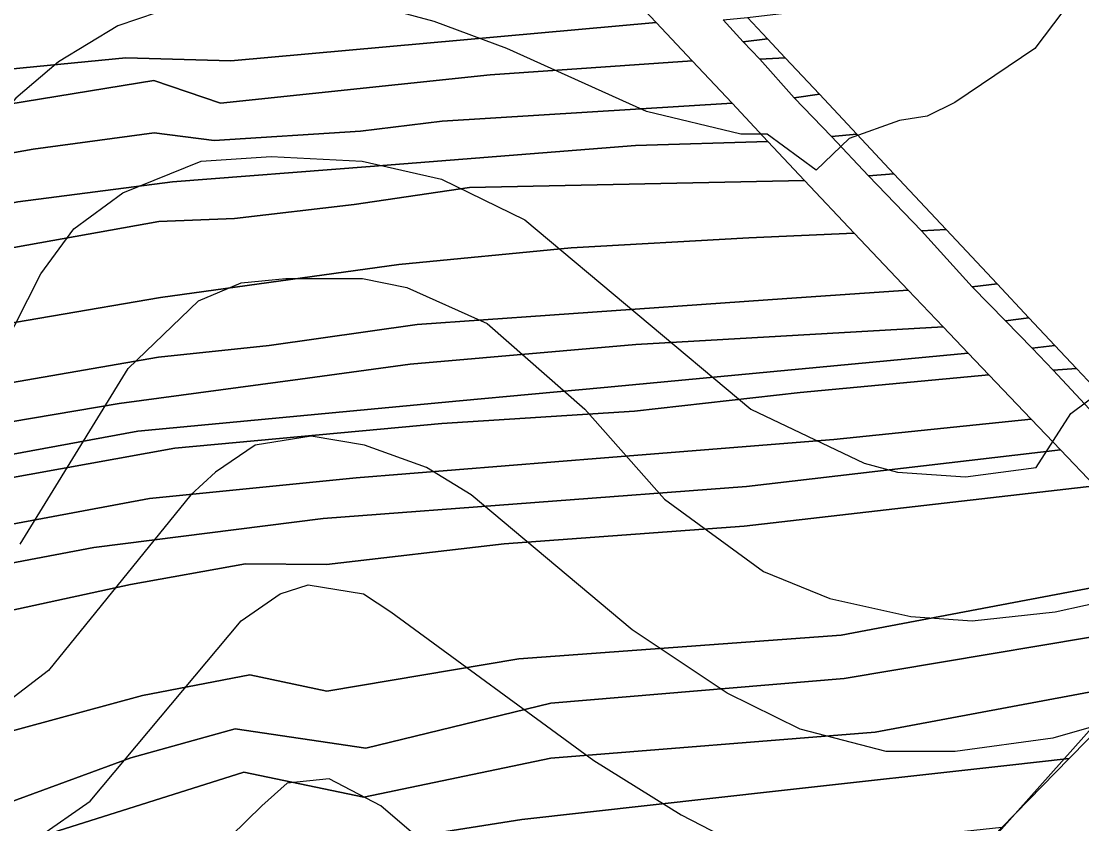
# Model space of a CAD drawing. Extents: x -510989 to -501240, y -1184665 to -1176089.
# Drawn here: x -510270.7 to -510035.4, y -1180746 to -1180568 of the extents above; entities that cross this region are included whole.
import ezdxf

# ---------------------------------------------------------------- set-up
doc = ezdxf.new("R2010")
doc.units = 0
for name, color, linetype in [('lesni_pozemek', 7, 'Continuous'), ('ostatni_plocha_x_silnice', 7, 'Continuous'), ('STAV_USES', 7, 'Continuous'), ('vrstevnice_01', 7, 'Continuous'), ('vrstevnice_02', 7, 'Continuous')]:
    doc.layers.add(name, color=color, linetype=linetype)

msp = doc.modelspace()

# ---------------------------------------------------------------- linework, layer by layer
at = {"layer": 'lesni_pozemek'}
for points in [[(-510152.62, -1180544.03), (-510129.87, -1180568.24), (-510224.25, -1180576.72), (-510247.51, -1180576.1), (-510305.3, -1180581.71), (-510364.33, -1180592.41), (-510397.11, -1180598.35), (-510423.3, -1180603.94), (-510461.65, -1180605.3), (-510514.83, -1180609.38), (-510552.64, -1180607.31), (-510576.69, -1180600.99), (-510578.33, -1180586.32), (-510575.39, -1180578.01), (-510461.47, -1180573.83), (-510399.37, -1180566.76), (-510293.38, -1180549.02), (-510242.5, -1180545.08), (-510214.88, -1180547.13), (-510152.75, -1180543.9)], [(-510129.87, -1180568.24), (-510121.87, -1180576.75), (-510166.67, -1180579.86), (-510226.55, -1180586.17), (-510241.31, -1180581.08), (-510298.96, -1180590.53), (-510396.27, -1180608.65), (-510456.65, -1180615.64), (-510508.77, -1180617.36), (-510544.87, -1180614.7), (-510579.22, -1180608.43), (-510576.69, -1180600.99), (-510552.64, -1180607.31), (-510514.83, -1180609.38), (-510461.65, -1180605.3), (-510423.3, -1180603.94), (-510397.11, -1180598.35), (-510364.33, -1180592.41), (-510305.3, -1180581.71), (-510247.51, -1180576.1), (-510224.25, -1180576.72)], [(-510166.67, -1180579.86), (-510121.87, -1180576.75), (-510113.01, -1180586.17), (-510177.35, -1180590.16), (-510195.48, -1180592.34), (-510227.89, -1180594.41), (-510241.26, -1180592.74), (-510268.06, -1180596.31), (-510400.5, -1180620.03), (-510441.76, -1180625.48), (-510514.76, -1180628.06), (-510544.35, -1180624.98), (-510582.13, -1180616.99), (-510579.22, -1180608.43), (-510544.87, -1180614.7), (-510508.77, -1180617.36), (-510456.65, -1180615.64), (-510396.27, -1180608.65), (-510298.96, -1180590.53), (-510241.31, -1180581.08), (-510226.55, -1180586.17)], [(-510113.01, -1180586.17), (-510105.06, -1180594.64), (-510134.4, -1180595.53), (-510193.33, -1180600.16), (-510237.18, -1180603.61), (-510271.49, -1180608.04), (-510318.13, -1180617.14), (-510401.16, -1180631.91), (-510437.98, -1180636.83), (-510514.15, -1180640.35), (-510552.78, -1180634.53), (-510585, -1180625.44), (-510582.13, -1180616.99), (-510544.35, -1180624.98), (-510514.76, -1180628.06), (-510441.76, -1180625.48), (-510400.5, -1180620.03), (-510268.06, -1180596.31), (-510241.26, -1180592.74), (-510227.89, -1180594.41), (-510195.48, -1180592.34), (-510177.35, -1180590.16)], [(-510134.4, -1180595.53), (-510105.06, -1180594.64), (-510096.9, -1180603.32), (-510171.28, -1180604.87), (-510196.85, -1180608.63), (-510223.39, -1180611.7), (-510240.21, -1180612.36), (-510322.38, -1180627.1), (-510405.1, -1180641.08), (-510449.85, -1180646.13), (-510519.2, -1180647.28), (-510563.75, -1180641.53), (-510588.67, -1180636.26), (-510585, -1180625.44), (-510552.78, -1180634.53), (-510514.15, -1180640.35), (-510437.98, -1180636.83), (-510401.16, -1180631.91), (-510318.13, -1180617.14), (-510271.49, -1180608.04), (-510237.18, -1180603.61), (-510193.33, -1180600.16)], [(-510096.9, -1180603.32), (-510085.92, -1180615), (-510109.27, -1180616), (-510148.73, -1180618.2), (-510186.94, -1180621.93), (-510239.84, -1180629.28), (-510312.46, -1180641.65), (-510393.65, -1180656.47), (-510448.09, -1180660.13), (-510518.69, -1180658.49), (-510572.3, -1180651.48), (-510594.08, -1180646.13), (-510588.67, -1180636.26), (-510563.75, -1180641.53), (-510519.2, -1180647.28), (-510449.85, -1180646.13), (-510405.1, -1180641.08), (-510322.38, -1180627.1), (-510240.21, -1180612.36), (-510223.39, -1180611.7), (-510196.85, -1180608.63), (-510171.28, -1180604.87)], [(-510109.27, -1180616), (-510085.92, -1180615), (-510073.9, -1180627.6), (-510100.87, -1180629.49), (-510153.47, -1180633.16), (-510182.84, -1180635.22), (-510215.71, -1180639.91), (-510240.3, -1180642.49), (-510311.56, -1180654.82), (-510396.16, -1180670.33), (-510453.74, -1180671.48), (-510503.79, -1180668.03), (-510558.37, -1180662.7), (-510599.21, -1180655.5), (-510594.08, -1180646.13), (-510572.3, -1180651.48), (-510518.69, -1180658.49), (-510448.09, -1180660.13), (-510393.65, -1180656.47), (-510312.46, -1180641.65), (-510239.84, -1180629.28), (-510186.94, -1180621.93), (-510148.73, -1180618.2)], [(-510073.9, -1180627.6), (-510066.14, -1180635.74), (-510134.38, -1180639.66), (-510184.4, -1180644.04), (-510208.85, -1180647.33), (-510249, -1180652.73), (-510336.04, -1180667.47), (-510397.8, -1180678.66), (-510459, -1180680.93), (-510508.84, -1180678.03), (-510557.91, -1180674.1), (-510606.33, -1180668.5), (-510599.21, -1180655.5), (-510558.37, -1180662.7), (-510503.79, -1180668.03), (-510453.74, -1180671.48), (-510396.16, -1180670.33), (-510311.56, -1180654.82), (-510240.3, -1180642.49), (-510215.71, -1180639.91), (-510182.84, -1180635.22), (-510153.47, -1180633.16), (-510100.87, -1180629.49)], [(-510134.38, -1180639.66), (-510066.14, -1180635.74), (-510060.57, -1180641.58), (-510141.38, -1180649.18), (-510173.48, -1180652.19), (-510244.83, -1180658.9), (-510330.35, -1180674.64), (-510394.61, -1180687.29), (-510454.83, -1180689.28), (-510514.64, -1180685.55), (-510567.13, -1180682.27), (-510607.97, -1180676.64), (-510606.33, -1180668.5), (-510557.91, -1180674.1), (-510508.84, -1180678.03), (-510459, -1180680.93), (-510397.8, -1180678.66), (-510336.04, -1180667.47), (-510249, -1180652.73), (-510208.85, -1180647.33), (-510184.4, -1180644.04)], [(-510056.01, -1180646.37), (-510097.89, -1180650.31), (-510134.64, -1180654.46), (-510177.38, -1180657.21), (-510236.62, -1180662.68), (-510319.76, -1180677.71), (-510394.33, -1180693.7), (-510456.09, -1180694.71), (-510515.61, -1180691.68), (-510568.24, -1180687.95), (-510609.26, -1180683.07), (-510607.97, -1180676.64), (-510567.13, -1180682.27), (-510514.64, -1180685.55), (-510454.83, -1180689.28), (-510394.61, -1180687.29), (-510330.35, -1180674.64), (-510244.83, -1180658.9), (-510173.48, -1180652.19), (-510141.38, -1180649.18), (-510060.57, -1180641.58)], [(-510097.89, -1180650.31), (-510056.01, -1180646.37), (-510046.59, -1180656.25), (-510090.4, -1180660.73), (-510141.29, -1180664.81), (-510196.39, -1180669.22), (-510242.3, -1180673.87), (-510336.16, -1180691.33), (-510394.02, -1180704.4), (-510453.23, -1180704.05), (-510520.76, -1180702.69), (-510565.59, -1180699.1), (-510612.71, -1180693.07), (-510609.26, -1180683.07), (-510568.24, -1180687.95), (-510515.61, -1180691.68), (-510456.09, -1180694.71), (-510394.33, -1180693.7), (-510319.76, -1180677.71), (-510236.62, -1180662.68), (-510177.38, -1180657.21), (-510134.64, -1180654.46)], [(-510046.59, -1180656.25), (-510040.12, -1180663.03), (-510109.77, -1180671.19), (-510203.71, -1180678.26), (-510254.66, -1180684.71), (-510293.33, -1180692.03), (-510348.42, -1180703.74), (-510390.88, -1180712.77), (-510463.36, -1180711.55), (-510520.87, -1180711.37), (-510576.14, -1180705.76), (-510616.87, -1180700.09), (-510612.71, -1180693.07), (-510565.59, -1180699.1), (-510520.76, -1180702.69), (-510453.23, -1180704.05), (-510394.02, -1180704.4), (-510336.16, -1180691.33), (-510242.3, -1180673.87), (-510196.39, -1180669.22), (-510141.29, -1180664.81), (-510090.4, -1180660.73)], [(-510032.47, -1180671.05), (-510110.29, -1180680.01), (-510163.55, -1180683.88), (-510203.01, -1180688.51), (-510220.98, -1180688.3), (-510246.51, -1180692.94), (-510299.7, -1180704.48), (-510338.6, -1180714.06), (-510391.92, -1180723.36), (-510439.61, -1180722.35), (-510521.67, -1180719.29), (-510574.29, -1180713.6), (-510620.44, -1180706.1), (-510616.87, -1180700.09), (-510576.14, -1180705.76), (-510520.87, -1180711.37), (-510463.36, -1180711.55), (-510390.88, -1180712.77), (-510348.42, -1180703.74), (-510293.33, -1180692.03), (-510254.66, -1180684.71), (-510203.71, -1180678.26), (-510109.77, -1180671.19), (-510040.12, -1180663.03)], [(-509944.85, -1180698.15), (-509866.08, -1180709.96), (-509834.41, -1180716.63), (-509815.91, -1180719.91), (-509794.45, -1180721.7), (-509899.09, -1180738.43), (-509931.53, -1180746.42), (-509997.82, -1180769.77), (-510022.29, -1180778.39), (-510079.25, -1180791.33), (-510093.08, -1180792.66), (-510092.07, -1180791.37), (-510092.01, -1180791.3), (-510087.2, -1180785.84), (-510083.86, -1180780.95), (-510077.46, -1180771.57), (-510074.66, -1180768.97), (-510062.18, -1180757.41), (-510053.1, -1180746.8), (-510038.17, -1180731.55), (-510021.47, -1180714.49), (-510012.28, -1180701.07), (-509999.07, -1180699.22), (-509973.27, -1180693.6)]]:
    msp.add_lwpolyline(points, close=True, dxfattribs=at)
for points in [[(-509862.58, -1180695.7), (-509972.79, -1180679.21), (-509982.76, -1180675.51), (-510000.96, -1180668.76), (-510006.56, -1180666.69), (-510015.53, -1180660.83), (-510023.76, -1180655.45), (-510031.57, -1180650.35), (-510036.56, -1180645.02), (-510041.34, -1180639.92), (-510047.13, -1180633.74), (-510054.17, -1180626.23), (-510065.49, -1180614.16), (-510077.08, -1180601.79), (-510085.34, -1180592.98), (-510093.61, -1180584.16), (-510101.19, -1180576.08), (-510105.15, -1180571.85), (-510109.56, -1180567.15), (-510036.28, -1180558.37), (-509952.16, -1180542.58), (-509933.25, -1180551.83), (-509896.13, -1180567.82)], [(-510299.7, -1180704.48), (-510246.51, -1180692.94), (-510220.98, -1180688.3), (-510203.01, -1180688.51), (-510163.55, -1180683.88), (-510110.29, -1180680.01), (-510032.47, -1180671.05), (-510026.43, -1180676.49), (-510015.51, -1180685.25), (-510005.52, -1180688.43), (-510088.8, -1180704.16), (-510160.34, -1180709.39), (-510202.9, -1180716.57), (-510220.04, -1180712.94), (-510243.86, -1180717.54), (-510329.89, -1180740.89)], [(-510329.89, -1180740.89), (-510243.86, -1180717.54), (-510220.04, -1180712.94), (-510202.9, -1180716.57), (-510160.34, -1180709.39), (-510088.8, -1180704.16), (-510005.52, -1180688.43), (-509995.6, -1180690.02), (-509973.27, -1180693.6), (-509999.07, -1180699.22), (-510012.28, -1180701.07), (-510088.1, -1180713.78), (-510153.23, -1180719.28), (-510194.3, -1180729.22), (-510223.24, -1180724.93), (-510246.4, -1180731.38), (-510284.12, -1180745.21)], [(-510284.12, -1180745.21), (-510246.4, -1180731.38), (-510223.24, -1180724.93), (-510194.3, -1180729.22), (-510153.23, -1180719.28), (-510088.1, -1180713.78), (-510012.28, -1180701.07), (-510021.47, -1180714.49), (-510081.27, -1180725.7), (-510153.23, -1180731.48), (-510194.71, -1180740.09), (-510221.36, -1180734.55), (-510263.92, -1180748), (-510326.24, -1180764.25)], [(-510326.24, -1180764.25), (-510263.92, -1180748), (-510221.36, -1180734.55), (-510194.71, -1180740.09), (-510153.23, -1180731.48), (-510081.27, -1180725.7), (-510021.47, -1180714.49), (-510038.17, -1180731.55), (-510052.02, -1180733.09), (-510102.69, -1180738.72), (-510159.63, -1180745.05), (-510199.94, -1180751.45), (-510221.85, -1180748.77), (-510265.28, -1180760.73), (-510317.28, -1180771.36)], [(-510317.28, -1180771.36), (-510265.28, -1180760.73), (-510221.85, -1180748.77), (-510199.94, -1180751.45), (-510159.63, -1180745.05), (-510102.69, -1180738.72), (-510052.02, -1180733.09), (-510038.17, -1180731.55), (-510053.1, -1180746.8), (-510101.51, -1180752.01), (-510166.54, -1180757.07), (-510199.45, -1180761.42), (-510219.36, -1180761.21), (-510263.47, -1180768.6), (-510326.3, -1180779.13)]]:
    msp.add_lwpolyline(points, dxfattribs=at)
at = {"layer": 'ostatni_plocha_x_silnice'}
for points in [[(-509866.08, -1180709.96), (-509944.85, -1180698.15), (-509973.27, -1180693.6), (-509995.6, -1180690.02), (-510005.52, -1180688.43), (-510015.51, -1180685.25), (-510026.43, -1180676.49), (-510032.47, -1180671.05), (-510040.12, -1180663.03), (-510046.59, -1180656.25), (-510056.01, -1180646.37), (-510060.57, -1180641.58), (-510066.14, -1180635.74), (-510073.9, -1180627.6), (-510085.92, -1180615), (-510096.9, -1180603.32), (-510105.06, -1180594.64), (-510113.01, -1180586.17), (-510121.87, -1180576.75), (-510129.87, -1180568.24), (-510152.62, -1180544.03)], [(-510115, -1180567.67), (-510110.54, -1180572.53), (-510106.87, -1180576.4), (-510099.19, -1180584.93), (-510090.95, -1180593.56), (-510082.75, -1180602.22), (-510070.95, -1180614.49), (-510059.69, -1180626.85), (-510052.34, -1180634.46), (-510046.37, -1180640.5), (-510041.77, -1180645.39), (-510031.66, -1180656.15), (-510026.29, -1180661.66), (-510024.45, -1180663.5), (-510015, -1180669.8), (-510009.36, -1180673.47), (-509996.37, -1180677.41), (-509972.79, -1180679.21), (-509862.58, -1180695.7)]]:
    msp.add_lwpolyline(points, dxfattribs=at)
for points in [[(-510115, -1180567.67), (-510109.56, -1180567.15), (-510105.15, -1180571.85), (-510110.54, -1180572.53)], [(-510110.54, -1180572.53), (-510105.15, -1180571.85), (-510101.19, -1180576.08), (-510106.87, -1180576.4)], [(-510106.87, -1180576.4), (-510101.19, -1180576.08), (-510093.61, -1180584.16), (-510099.19, -1180584.93)], [(-510099.19, -1180584.93), (-510093.61, -1180584.16), (-510085.34, -1180592.98), (-510090.95, -1180593.56)], [(-510090.95, -1180593.56), (-510085.34, -1180592.98), (-510077.08, -1180601.79), (-510082.75, -1180602.22)], [(-510082.75, -1180602.22), (-510077.08, -1180601.79), (-510065.49, -1180614.16), (-510070.95, -1180614.49)], [(-510070.95, -1180614.49), (-510065.49, -1180614.16), (-510054.17, -1180626.23), (-510059.69, -1180626.85)], [(-510059.69, -1180626.85), (-510054.17, -1180626.23), (-510047.13, -1180633.74), (-510052.34, -1180634.46)], [(-510052.34, -1180634.46), (-510047.13, -1180633.74), (-510041.34, -1180639.92), (-510046.37, -1180640.5)], [(-510046.37, -1180640.5), (-510041.34, -1180639.92), (-510036.56, -1180645.02), (-510041.77, -1180645.39)], [(-510041.77, -1180645.39), (-510036.56, -1180645.02), (-510031.57, -1180650.35), (-510023.76, -1180655.45), (-510031.66, -1180656.15)]]:
    msp.add_lwpolyline(points, close=True, dxfattribs=at)
at = {"layer": 'STAV_USES'}
for p, q in [((-510070.1, -1180766.13), (-510013.18, -1180702.26)), ((-510013.18, -1180702.26), (-510070.1, -1180766.13))]:
    msp.add_line(p, q, dxfattribs=at)
at = {"layer": 'vrstevnice_01'}
for points in [[(-510283.69, -1180658), (-510266.41, -1180624), (-510259.09, -1180614), (-510248.19, -1180606), (-510230.81, -1180599), (-510215.31, -1180598), (-510195.09, -1180599), (-510177.5, -1180603), (-510159, -1180612), (-510108.81, -1180654), (-510083.69, -1180666), (-510076.31, -1180668), (-510061.19, -1180669), (-510045.5, -1180667), (-510037.81, -1180655), (-510031.19, -1180650), (-510025.5, -1180650), (-510010.59, -1180653), (-510006.41, -1180651), (-509994.59, -1180642), (-509960.69, -1180624), (-509942.41, -1180618), (-509903.41, -1180608)], [(-510114.09, -1180717), (-510135.19, -1180703), (-510170.91, -1180673), (-510180.81, -1180667), (-510194.59, -1180662), (-510206.41, -1180660), (-510218.81, -1180662), (-510227.59, -1180668), (-510233.09, -1180673), (-510264.69, -1180712), (-510277.81, -1180722)], [(-509897.81, -1180661), (-509920.91, -1180669), (-509941.31, -1180681), (-509961.5, -1180685), (-509962.5, -1180691), (-509990, -1180708), (-510017.31, -1180720), (-510041.81, -1180727), (-510063.5, -1180730), (-510078.81, -1180730), (-510097.91, -1180725), (-510114.09, -1180717)], [(-509905.81, -1180721), (-509928.91, -1180731), (-509946.31, -1180743), (-509966.91, -1180761), (-510011.69, -1180776), (-510028.41, -1180784), (-510073.31, -1180797), (-510087.5, -1180799), (-510100.09, -1180799), (-510115.09, -1180796), (-510136.31, -1180786), (-510152.5, -1180775), (-510190.91, -1180742), (-510202.41, -1180736), (-510211.69, -1180737), (-510217.31, -1180742), (-510244.91, -1180769), (-510260.19, -1180776), (-510273.41, -1180779)]]:
    msp.add_lwpolyline(points, dxfattribs=at)
at = {"layer": 'vrstevnice_02'}
for points in [[(-510037.5, -1180563), (-510045.81, -1180574), (-510063.59, -1180586), (-510069.69, -1180589), (-510075.81, -1180590), (-510087, -1180594), (-510094.31, -1180601), (-510105.19, -1180593), (-510111.09, -1180593), (-510132, -1180588), (-510163, -1180574), (-510179.09, -1180568), (-510197.59, -1180563)], [(-510240.59, -1180566), (-510249.31, -1180569), (-510262.5, -1180577), (-510271.91, -1180585), (-510285.91, -1180601), (-510301.41, -1180624), (-510309.41, -1180632), (-510315.59, -1180636), (-510324.09, -1180638), (-510333.91, -1180636), (-510363.19, -1180626), (-510386.09, -1180621), (-510399.91, -1180624), (-510406.19, -1180626), (-510414.59, -1180633), (-510429.69, -1180659), (-510447.41, -1180693), (-510453.81, -1180708), (-510459, -1180738), (-510465.81, -1180763), (-510473.19, -1180781), (-510500.69, -1180823), (-510513.31, -1180845), (-510525.19, -1180871)], [(-510271, -1180684), (-510247, -1180645), (-510231.41, -1180630), (-510221.91, -1180626), (-510212, -1180625), (-510195, -1180625), (-510185.19, -1180627), (-510167.31, -1180635), (-510145.69, -1180654), (-510128, -1180674), (-510106, -1180690), (-510091.31, -1180696), (-510073.31, -1180700), (-510059.69, -1180701), (-510041.31, -1180699), (-510027.81, -1180696), (-510015.19, -1180690), (-510007.81, -1180680), (-510006.19, -1180673), (-509986, -1180668), (-509971.59, -1180657), (-509950.41, -1180649), (-509935.41, -1180644), (-509904.81, -1180640)], [(-510282.81, -1180754), (-510266.91, -1180749), (-510255.41, -1180741), (-510221.91, -1180701), (-510213.31, -1180695), (-510207.09, -1180693), (-510194.81, -1180695), (-510188.69, -1180699), (-510143.69, -1180732), (-510124.31, -1180744), (-510108.81, -1180752), (-510097.19, -1180756), (-510085.19, -1180759), (-510068.59, -1180760), (-510036.19, -1180755), (-510023.69, -1180751), (-509995.31, -1180739), (-509977.09, -1180728), (-509942.81, -1180714), (-509921, -1180708), (-509908.59, -1180703)]]:
    msp.add_lwpolyline(points, dxfattribs=at)

doc.saveas('drawing.dxf')
